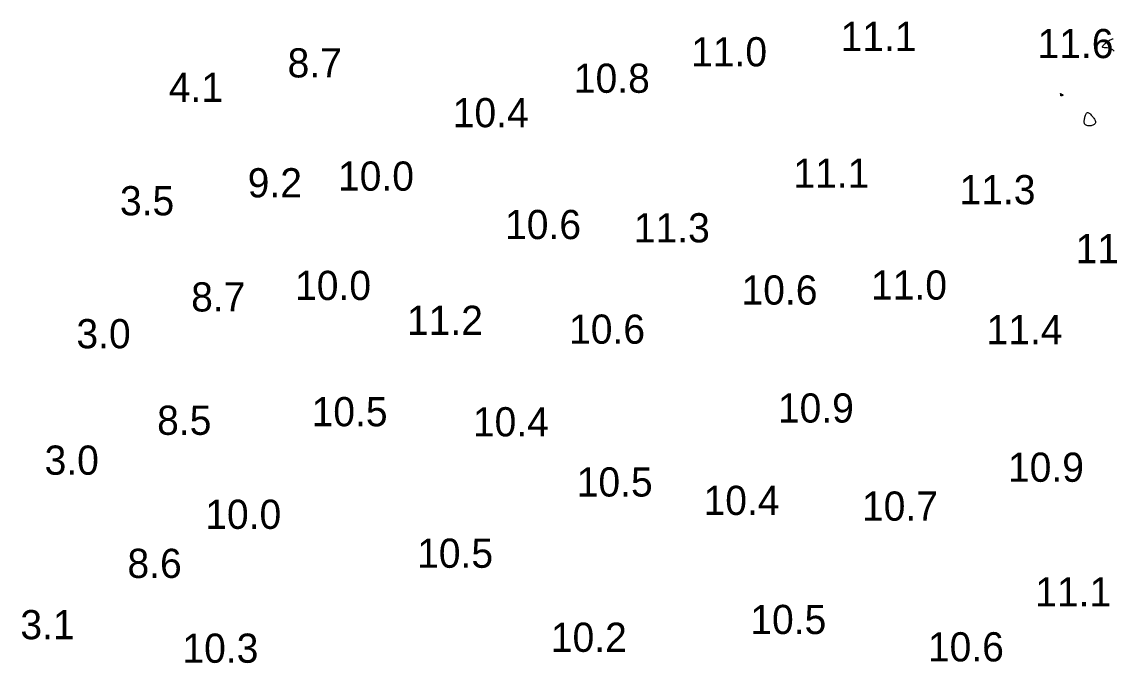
# Model space of a CAD drawing. Extents: x 3040093 to 3056816, y 408076 to 509144.
# Drawn here: x 3043452.5 to 3043639.4, y 438276.6 to 438386.5 of the extents above; entities that cross this region are included whole.
import ezdxf

# ---------------------------------------------------------------- set-up
doc = ezdxf.new("R2010")
doc.units = 0
doc.layers.add('V-CHAN-CONT-EL12-1112', color=7, linetype='Continuous')
doc.layers.add('V-TOPO-SOUN-0810', color=7, linetype='Continuous')

msp = doc.modelspace()

# ---------------------------------------------------------------- linework, layer by layer
at = {"layer": 'V-CHAN-CONT-EL12-1112'}
msp.add_lwpolyline([(3043639.59, 438381.49), (3043639.37, 438381.67), (3043639.13, 438381.82), (3043638.88, 438381.93), (3043638.62, 438381.99), (3043638.38, 438382.03), (3043638.14, 438382.05), (3043637.94, 438382.06), (3043637.77, 438382.07), (3043637.65, 438382.1), (3043637.58, 438382.15), (3043637.59, 438382.24), (3043637.65, 438382.35), (3043637.76, 438382.48), (3043637.9, 438382.63), (3043638.08, 438382.79), (3043638.26, 438382.94), (3043638.45, 438383.09), (3043638.63, 438383.22), (3043638.79, 438383.33), (3043638.94, 438383.42), (3043639.07, 438383.49), (3043639.19, 438383.54), (3043639.31, 438383.56), (3043639.43, 438383.57)], dxfattribs=at)
for points in [[(3043630.44, 438374.21), (3043630.45, 438374.2), (3043630.46, 438374.19), (3043630.48, 438374.18), (3043630.49, 438374.16), (3043630.52, 438374.14), (3043630.54, 438374.12), (3043630.57, 438374.11), (3043630.59, 438374.09), (3043630.62, 438374.08), (3043630.65, 438374.06), (3043630.68, 438374.05), (3043630.71, 438374.04), (3043630.74, 438374.03), (3043630.76, 438374.02), (3043630.78, 438374), (3043630.8, 438373.99), (3043630.81, 438373.97), (3043630.82, 438373.95), (3043630.82, 438373.94), (3043630.82, 438373.92), (3043630.82, 438373.9), (3043630.81, 438373.89), (3043630.8, 438373.88), (3043630.78, 438373.87), (3043630.77, 438373.86), (3043630.74, 438373.86), (3043630.72, 438373.85), (3043630.7, 438373.85), (3043630.67, 438373.85), (3043630.65, 438373.84), (3043630.62, 438373.84), (3043630.6, 438373.84), (3043630.58, 438373.83), (3043630.56, 438373.83), (3043630.54, 438373.82), (3043630.53, 438373.82), (3043630.52, 438373.82), (3043630.5, 438373.82), (3043630.5, 438373.83), (3043630.49, 438373.83), (3043630.48, 438373.85), (3043630.48, 438373.86), (3043630.48, 438373.88), (3043630.48, 438373.9), (3043630.47, 438373.92), (3043630.47, 438373.95), (3043630.47, 438373.98), (3043630.46, 438374.01), (3043630.45, 438374.05), (3043630.45, 438374.08), (3043630.44, 438374.11), (3043630.43, 438374.15), (3043630.43, 438374.17), (3043630.43, 438374.19), (3043630.43, 438374.2)], [(3043634.49, 438369.11), (3043634.46, 438369.22), (3043634.45, 438369.33), (3043634.45, 438369.46), (3043634.46, 438369.59), (3043634.49, 438369.72), (3043634.52, 438369.87), (3043634.55, 438370.02), (3043634.59, 438370.17), (3043634.63, 438370.33), (3043634.68, 438370.48), (3043634.73, 438370.62), (3043634.78, 438370.74), (3043634.85, 438370.84), (3043634.92, 438370.91), (3043635.01, 438370.95), (3043635.1, 438370.95), (3043635.21, 438370.91), (3043635.32, 438370.85), (3043635.44, 438370.76), (3043635.56, 438370.65), (3043635.68, 438370.52), (3043635.8, 438370.39), (3043635.92, 438370.24), (3043636.03, 438370.1), (3043636.13, 438369.97), (3043636.22, 438369.83), (3043636.29, 438369.7), (3043636.35, 438369.57), (3043636.38, 438369.44), (3043636.39, 438369.32), (3043636.38, 438369.21), (3043636.33, 438369.1), (3043636.26, 438369), (3043636.17, 438368.91), (3043636.06, 438368.84), (3043635.94, 438368.77), (3043635.8, 438368.72), (3043635.65, 438368.68), (3043635.5, 438368.66), (3043635.36, 438368.66), (3043635.21, 438368.67), (3043635.07, 438368.69), (3043634.94, 438368.73), (3043634.81, 438368.79), (3043634.71, 438368.85), (3043634.61, 438368.93), (3043634.54, 438369.02)]]:
    msp.add_lwpolyline(points, close=True, dxfattribs=at)

# ---------------------------------------------------------------- texts
at = {"layer": 'V-TOPO-SOUN-0810'}
for s, p in [('11.1 ', (3043592.74, 438381.49)), ('11.0 ', (3043567.15, 438378.86)), ('11.6 ', (3043626.47, 438380.27)), ('8.7', (3043498.05, 438376.96)), ('10.8 ', (3043547.07, 438374.33)), ('4.1', (3043477.71, 438372.76)), ('10.4 ', (3043526.33, 438368.43)), ('9.2', (3043491.22, 438356.42)), ('10.0 ', (3043506.68, 438357.57)), ('11.1 ', (3043584.67, 438358.06)), ('11.3 ', (3043613.11, 438355.24)), ('3.5', (3043469.34, 438353.34)), ('10.6 ', (3043535.29, 438349.27)), ('11.3 ', (3043557.34, 438348.71)), ('11.1 ', (3043632.99, 438345.13)), ('10.0 ', (3043499.33, 438338.84)), ('10.6 ', (3043575.78, 438338.05)), ('11.0 ', (3043597.96, 438338.9)), ('8.7', (3043481.54, 438336.87)), ('11.2 ', (3043518.49, 438332.86)), ('3.0', (3043461.89, 438330.57)), ('10.6 ', (3043546.25, 438331.35)), ('11.4 ', (3043617.74, 438331.26)), ('10.5 ', (3043502.16, 438317.21)), ('10.9 ', (3043582.01, 438317.84)), ('8.5', (3043475.71, 438315.74)), ('10.4 ', (3043529.78, 438315.48)), ('3.0', (3043456.44, 438308.91)), ('10.9 ', (3043621.41, 438307.7)), ('10.5 ', (3043547.56, 438305.17)), ('10.4 ', (3043569.28, 438302.02)), ('10.7 ', (3043596.41, 438301.04)), ('10.0 ', (3043483.95, 438299.63)), ('10.5 ', (3043520.23, 438292.97)), ('8.6', (3043470.63, 438291.23)), ('11.1 ', (3043626.07, 438286.34)), ('10.5 ', (3043577.29, 438281.62)), ('3.1', (3043452.29, 438280.73)), ('10.2 ', (3043543.13, 438278.57)), ('10.3 ', (3043480.04, 438276.7)), ('10.6 ', (3043607.7, 438276.93))]:
    msp.add_text(s, height=5, dxfattribs=at).set_placement(p)

doc.saveas('drawing.dxf')
